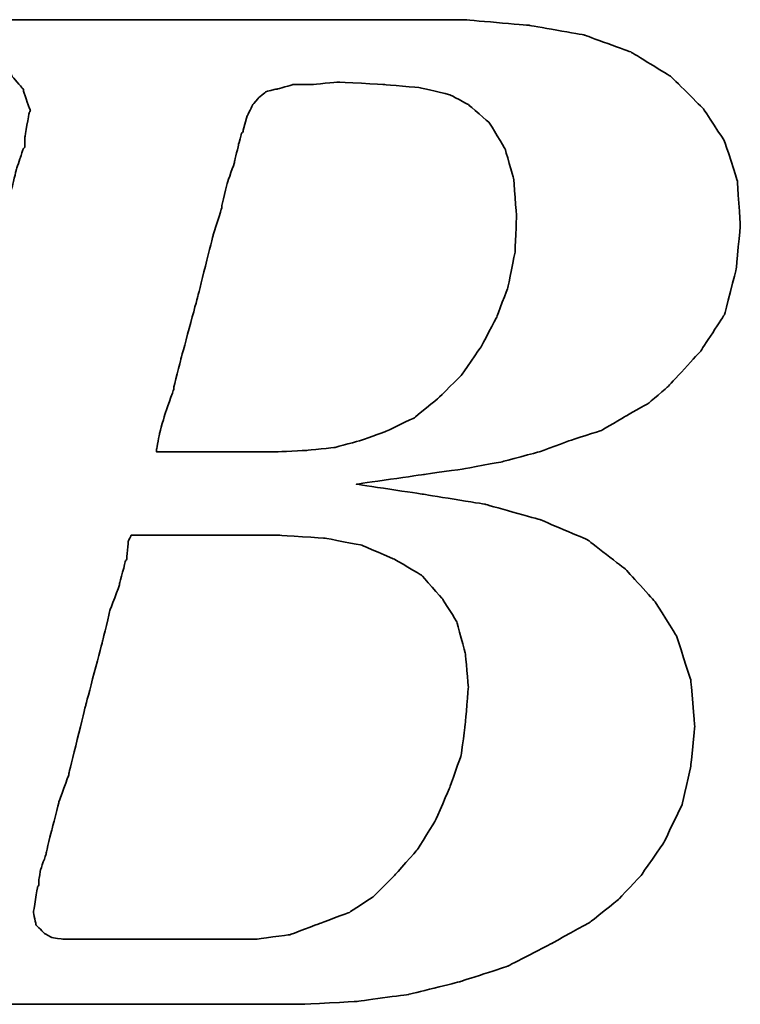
# Model space of a CAD drawing. Header units: millimetres. Extents: x -386 to 3135, y -1989 to 860.
# Tile 469 of 596: x 1711.73 to 1715.15, y -930.18 to -925.51. Entities that reach past the tile are written whole.
import ezdxf

# ---------------------------------------------------------------- set-up
doc = ezdxf.new("R2010")
doc.units = ezdxf.units.MM
doc.layers.add('DIM', color=4, linetype='CONTINUOUS')
doc.layers.add('layer 1', color=7, linetype='CONTINUOUS')

# ---------------------------------------------------------------- blocks, each defined once
blk = doc.blocks.new('TBI MOTION logo(完整正式版)')
at = {"layer": 'layer 1', "color": 22, "lineweight": 35}
for points, knots in [([(-64.65375, -6.86375), (-64.65375, -6.86375), (-64.84375, -7.29625), (-64.84375, -7.29625), (-64.84375, -7.29625), (-64.84375, -7.29625), (-64.86875, -7.34375), (-64.86875, -7.34375), (-64.86875, -7.34375), (-64.86875, -7.34375), (-64.86875, -7.36875), (-64.86875, -7.36875), (-64.86875, -7.36875), (-64.86875, -7.36875), (-65.15375, -7.65375), (-65.15375, -7.65375), (-65.15375, -7.65375), (-65.15375, -7.65375), (-65.17875, -7.65375), (-65.17875, -7.65375), (-65.17875, -7.65375), (-65.17875, -7.65375), (-65.20375, -7.67875), (-65.20375, -7.67875), (-65.20375, -7.67875), (-65.20375, -7.67875), (-65.58875, -7.87125), (-65.58875, -7.87125), (-65.58875, -7.87125), (-65.58875, -7.87125), (-65.63375, -7.87125), (-65.63375, -7.87125), (-65.63375, -7.87125), (-65.63375, -7.87125), (-65.65875, -7.89375), (-65.65875, -7.89375), (-65.65875, -7.89375), (-65.65875, -7.89375), (-66.09375, -7.94375), (-66.09375, -7.94375), (-66.09375, -7.94375), (-66.09375, -7.94375), (-66.11375, -7.94375), (-66.11375, -7.94375), (-66.11375, -7.94375), (-66.11375, -7.94375), (-66.16375, -7.94375), (-66.16375, -7.94375), (-66.16375, -7.94375), (-66.16375, -7.94375), (-66.30875, -7.94375), (-66.30875, -7.94375), (-66.30875, -7.94375), (-66.30875, -7.94375), (-66.69375, -7.94375), (-66.69375, -7.94375), (-66.69375, -7.94375), (-66.69375, -7.94375), (-67.07375, -7.94375), (-67.07375, -7.94375), (-67.07375, -7.94375), (-67.07375, -7.94375), (-67.12375, -7.94375), (-67.12375, -7.94375), (-67.12375, -7.94375), (-67.12375, -7.94375), (-67.12375, -7.96625), (-67.12375, -7.96625), (-67.12375, -7.96625), (-67.12375, -7.96625), (-67.14875, -7.99125), (-67.14875, -7.99125), (-67.14875, -7.99125), (-67.14875, -7.99125), (-67.24375, -8.34875), (-67.24375, -8.34875), (-67.24375, -8.34875), (-67.24375, -8.34875), (-67.31375, -8.68625), (-67.31375, -8.68625), (-67.31375, -8.68625), (-67.31375, -8.68625), (-67.26875, -8.68625), (-67.26875, -8.68625), (-67.26875, -8.68625), (-67.26875, -8.68625), (-67.07375, -8.68625), (-67.07375, -8.68625), (-67.07375, -8.68625), (-67.07375, -8.68625), (-66.54875, -8.68625), (-66.54875, -8.68625), (-66.54875, -8.68625), (-66.54875, -8.68625), (-65.82625, -8.68625), (-65.82625, -8.68625), (-65.82625, -8.68625), (-65.82625, -8.68625), (-65.01375, -8.68625), (-65.01375, -8.68625), (-65.01375, -8.68625), (-65.01375, -8.68625), (-64.05375, -8.68625), (-64.05375, -8.68625), (-64.05375, -8.68625), (-64.05375, -8.68625), (-62.08375, -8.68625), (-62.08375, -8.68625), (-62.08375, -8.68625), (-62.08375, -8.68625), (-60.06875, -8.68625), (-60.06875, -8.68625), (-60.06875, -8.68625), (-60.06875, -8.68625), (-59.10875, -8.68625), (-59.10875, -8.68625), (-59.10875, -8.68625), (-59.10875, -8.68625), (-58.29375, -8.68625), (-58.29375, -8.68625), (-58.29375, -8.68625), (-58.29375, -8.68625), (-57.57375, -8.68625), (-57.57375, -8.68625), (-57.57375, -8.68625), (-57.57375, -8.68625), (-57.04875, -8.68625), (-57.04875, -8.68625), (-57.04875, -8.68625), (-57.04875, -8.68625), (-56.85375, -8.68625), (-56.85375, -8.68625), (-56.85375, -8.68625), (-56.85375, -8.68625), (-56.70875, -8.68625), (-56.70875, -8.68625), (-56.70875, -8.68625), (-56.70875, -8.68625), (-56.61375, -8.68625), (-56.61375, -8.68625), (-56.61375, -8.68625), (-56.61375, -8.68625), (-56.56875, -8.68625), (-56.56875, -8.68625), (-56.56875, -8.68625), (-56.56875, -8.68625), (-55.65375, -8.63875), (-55.65375, -8.63875), (-55.65375, -8.63875), (-55.65375, -8.63875), (-54.76875, -8.51875), (-54.76875, -8.51875), (-54.76875, -8.51875), (-54.76875, -8.51875), (-53.90375, -8.30375), (-53.90375, -8.30375), (-53.90375, -8.30375), (-53.90375, -8.30375), (-53.08875, -8.03875), (-53.08875, -8.03875), (-53.08875, -8.03875), (-53.08875, -8.03875), (-52.34375, -7.65375), (-52.34375, -7.65375), (-52.34375, -7.65375), (-52.34375, -7.65375), (-51.69875, -7.29625), (-51.69875, -7.29625), (-51.69875, -7.29625), (-51.69875, -7.29625), (-51.21875, -6.91125), (-51.21875, -6.91125), (-51.21875, -6.91125), (-51.21875, -6.91125), (-50.83375, -6.50375), (-50.83375, -6.50375), (-50.83375, -6.50375), (-50.83375, -6.50375), (-50.44875, -5.94875), (-50.44875, -5.94875), (-50.44875, -5.94875), (-50.44875, -5.94875), (-50.13875, -5.30375), (-50.13875, -5.30375), (-50.13875, -5.30375), (-50.13875, -5.30375), (-49.99375, -4.65375), (-49.99375, -4.65375), (-49.99375, -4.65375), (-49.99375, -4.65375), (-49.92375, -3.98375), (-49.92375, -3.98375), (-49.92375, -3.98375), (-49.92375, -3.98375), (-49.99375, -3.19374), (-49.99375, -3.19374), (-49.99375, -3.19374), (-49.99375, -3.19374), (-50.23374, -2.44874), (-50.23374, -2.44874), (-50.23374, -2.44874), (-50.23374, -2.44874), (-50.59375, -1.87374), (-50.59375, -1.87374), (-50.59375, -1.87374), (-50.59375, -1.87374), (-51.09875, -1.31874), (-51.09875, -1.31874), (-51.09875, -1.31874), (-51.09875, -1.31874), (-51.74375, -0.81875), (-51.74375, -0.81875), (-51.74375, -0.81875), (-51.74375, -0.81875), (-52.53875, -0.48125), (-52.53875, -0.48125), (-52.53875, -0.48125), (-52.53875, -0.48125), (-53.47375, -0.21875), (-53.47375, -0.21875), (-53.47375, -0.21875), (-53.47375, -0.21875), (-54.52875, -0.04874), (-54.52875, -0.04874), (-54.52875, -0.04874), (-54.52875, -0.04874), (-55.65375, 0.12125), (-55.65375, 0.12125), (-55.65375, 0.12125), (-55.65375, 0.12125), (-54.50375, 0.28624), (-54.50375, 0.28624), (-54.50375, 0.28624), (-54.50375, 0.28624), (-53.83375, 0.38124), (-53.83375, 0.38124), (-53.83375, 0.38124), (-53.83375, 0.38124), (-53.18375, 0.50125), (-53.18375, 0.50125), (-53.18375, 0.50125), (-53.18375, 0.50125), (-52.55875, 0.66874), (-52.55875, 0.66874), (-52.55875, 0.66874), (-52.55875, 0.66874), (-52.03375, 0.86124), (-52.03375, 0.86124), (-52.03375, 0.86124), (-52.03375, 0.86124), (-51.50374, 1.03124), (-51.50374, 1.03124), (-51.50374, 1.03124), (-51.50374, 1.03124), (-51.09875, 1.27125), (-51.09875, 1.27125), (-51.09875, 1.27125), (-51.09875, 1.27125), (-50.71375, 1.48624), (-50.71375, 1.48624), (-50.71375, 1.48624), (-50.71375, 1.48624), (-50.37625, 1.77625), (-50.37625, 1.77625), (-50.37625, 1.77625), (-50.37625, 1.77625), (-49.82375, 2.37625), (-49.82375, 2.37625), (-49.82375, 2.37625), (-49.82375, 2.37625), (-49.41875, 2.99625), (-49.41875, 2.99625), (-49.41875, 2.99625), (-49.41875, 2.99625), (-49.22375, 3.76625), (-49.22375, 3.76625), (-49.22375, 3.76625), (-49.22375, 3.76625), (-49.15375, 4.50874), (-49.15375, 4.50874), (-49.15375, 4.50874), (-49.15375, 4.50874), (-49.20375, 5.25125), (-49.20375, 5.25125), (-49.20375, 5.25125), (-49.20375, 5.25125), (-49.41875, 5.92625), (-49.41875, 5.92625), (-49.41875, 5.92625), (-49.41875, 5.92625), (-49.77875, 6.47625), (-49.77875, 6.47625), (-49.77875, 6.47625), (-49.77875, 6.47625), (-50.33125, 7.02624), (-50.33125, 7.02624), (-50.33125, 7.02624), (-50.33125, 7.02624), (-51.00125, 7.43625), (-51.00125, 7.43625), (-51.00125, 7.43625), (-51.00125, 7.43625), (-51.79375, 7.72625), (-51.79375, 7.72625), (-51.79375, 7.72625), (-51.79375, 7.72625), (-52.72875, 7.89124), (-52.72875, 7.89124), (-52.72875, 7.89124), (-52.72875, 7.89124), (-53.83375, 7.98625), (-53.83375, 7.98625), (-53.83375, 7.98625), (-53.83375, 7.98625), (-53.92875, 7.98625), (-53.92875, 7.98625), (-53.92875, 7.98625), (-53.92875, 7.98625), (-54.26375, 7.98625), (-54.26375, 7.98625), (-54.26375, 7.98625), (-54.26375, 7.98625), (-54.74375, 7.98625), (-54.74375, 7.98625), (-54.74375, 7.98625), (-54.74375, 7.98625), (-55.36875, 7.98625), (-55.36875, 7.98625), (-55.36875, 7.98625), (-55.36875, 7.98625), (-56.13375, 7.98625), (-56.13375, 7.98625), (-56.13375, 7.98625), (-56.13375, 7.98625), (-56.94875, 7.98625), (-56.94875, 7.98625), (-56.94875, 7.98625), (-56.94875, 7.98625), (-58.77625, 7.98625), (-58.77625, 7.98625), (-58.77625, 7.98625), (-58.77625, 7.98625), (-60.59875, 7.98625), (-60.59875, 7.98625), (-60.59875, 7.98625), (-60.59875, 7.98625), (-61.41375, 7.98625), (-61.41375, 7.98625), (-61.41375, 7.98625), (-61.41375, 7.98625), (-62.17875, 7.98625), (-62.17875, 7.98625), (-62.17875, 7.98625), (-62.17875, 7.98625), (-62.80375, 7.98625), (-62.80375, 7.98625), (-62.80375, 7.98625), (-62.80375, 7.98625), (-63.30625, 7.98625), (-63.30625, 7.98625), (-63.30625, 7.98625), (-63.30625, 7.98625), (-63.57375, 7.98625), (-63.57375, 7.98625), (-63.57375, 7.98625), (-63.57375, 7.98625), (-63.57375, 7.96375), (-63.57375, 7.96375), (-63.57375, 7.96375), (-63.57375, 7.96375), (-63.59875, 7.94125), (-63.59875, 7.94125), (-63.59875, 7.94125), (-63.59875, 7.94125), (-63.69375, 7.55625), (-63.69375, 7.55625), (-63.69375, 7.55625), (-63.69375, 7.55625), (-63.76375, 7.24624), (-63.76375, 7.24624), (-63.76375, 7.24624), (-63.76375, 7.24624), (-63.23875, 7.24624), (-63.23875, 7.24624), (-63.23875, 7.24624), (-63.23875, 7.24624), (-62.75875, 7.24624), (-62.75875, 7.24624), (-62.75875, 7.24624), (-62.75875, 7.24624), (-62.61125, 7.24624), (-62.61125, 7.24624), (-62.61125, 7.24624), (-62.61125, 7.24624), (-62.56625, 7.24624), (-62.56625, 7.24624), (-62.56625, 7.24624), (-62.56625, 7.24624), (-62.22875, 7.24624), (-62.22875, 7.24624), (-62.22875, 7.24624), (-62.22875, 7.24624), (-62.20375, 7.24624), (-62.20375, 7.24624), (-62.20375, 7.24624), (-62.20375, 7.24624), (-62.17875, 7.21875), (-62.17875, 7.21875), (-62.17875, 7.21875), (-62.17875, 7.21875), (-61.96375, 7.17125), (-61.96375, 7.17125), (-61.96375, 7.17125), (-61.96375, 7.17125), (-61.72375, 7.12624), (-61.72375, 7.12624), (-61.72375, 7.12624), (-61.72375, 7.12624), (-61.70375, 7.12624), (-61.70375, 7.12624), (-61.70375, 7.12624), (-61.70375, 7.12624), (-61.55875, 7.07624), (-61.55875, 7.07624), (-61.55875, 7.07624), (-61.55875, 7.07624), (-61.50875, 7.07624), (-61.50875, 7.07624), (-61.50875, 7.07624), (-61.50875, 7.07624), (-61.48375, 7.02624), (-61.48375, 7.02624), (-61.48375, 7.02624), (-61.48375, 7.02624), (-61.31875, 6.83375), (-61.31875, 6.83375), (-61.31875, 6.83375), (-61.31875, 6.83375), (-61.29375, 6.81125), (-61.29375, 6.81125), (-61.29375, 6.81125), (-61.29375, 6.81125), (-61.29375, 6.78625), (-61.29375, 6.78625), (-61.29375, 6.78625), (-61.29375, 6.78625), (-61.19875, 6.50124), (-61.19875, 6.50124), (-61.19875, 6.50124), (-61.19875, 6.50124), (-61.17375, 6.45124), (-61.17375, 6.45124), (-61.17375, 6.45124), (-61.17375, 6.45124), (-61.19875, 6.40625), (-61.19875, 6.40625), (-61.19875, 6.40625), (-61.19875, 6.40625), (-61.26875, 5.99624), (-61.26875, 5.99624), (-61.26875, 5.99624), (-61.26875, 5.99624), (-61.26875, 5.85125), (-61.26875, 5.85125), (-61.26875, 5.85125), (-61.26875, 5.85125), (-61.26875, 5.82625), (-61.26875, 5.82625), (-61.26875, 5.82625), (-61.26875, 5.82625), (-61.29375, 5.80625), (-61.29375, 5.80625), (-61.29375, 5.80625), (-61.29375, 5.80625), (-61.34125, 5.66125), (-61.34125, 5.66125), (-61.34125, 5.66125), (-61.34125, 5.66125), (-61.41375, 5.44625), (-61.41375, 5.44625), (-61.41375, 5.44625), (-61.41375, 5.44625), (-61.48375, 5.15625), (-61.48375, 5.15625), (-61.48375, 5.15625), (-61.48375, 5.15625), (-61.58375, 4.82124), (-61.58375, 4.82124), (-61.58375, 4.82124), (-61.58375, 4.82124), (-61.79875, 4.00375), (-61.79875, 4.00375), (-61.79875, 4.00375), (-61.79875, 4.00375), (-62.05875, 2.99625), (-62.05875, 2.99625), (-62.05875, 2.99625), (-62.05875, 2.99625), (-62.34875, 1.91625), (-62.34875, 1.91625), (-62.34875, 1.91625), (-62.34875, 1.91625), (-62.97375, -0.41124), (-62.97375, -0.41124), (-62.97375, -0.41124), (-62.97375, -0.41124), (-63.59875, -2.75875), (-63.59875, -2.75875), (-63.59875, -2.75875), (-63.59875, -2.75875), (-63.88375, -3.86374), (-63.88375, -3.86374), (-63.88375, -3.86374), (-63.88375, -3.86374), (-64.14875, -4.82374), (-64.14875, -4.82374), (-64.14875, -4.82374), (-64.14875, -4.82374), (-64.36375, -5.64125), (-64.36375, -5.64125), (-64.36375, -5.64125), (-64.36375, -5.64125), (-64.43625, -5.97625), (-64.43625, -5.97625), (-64.43625, -5.97625), (-64.43625, -5.97625), (-64.50875, -6.28625), (-64.50875, -6.28625), (-64.50875, -6.28625), (-64.50875, -6.28625), (-64.50875, -6.30875), (-64.50875, -6.30875), (-64.50875, -6.30875), (-64.50875, -6.30875), (-64.57875, -6.50375), (-64.57875, -6.50375), (-64.57875, -6.50375), (-64.57875, -6.50375), (-64.62875, -6.69625), (-64.62875, -6.69625), (-64.62875, -6.69625), (-64.62875, -6.69625), (-64.62875, -6.76875), (-64.62875, -6.76875), (-64.62875, -6.76875), (-64.62875, -6.76875), (-64.62875, -6.81375), (-64.62875, -6.81375), (-64.62875, -6.81375), (-64.62875, -6.81375), (-64.62875, -6.83875), (-64.62875, -6.83875), (-64.62875, -6.83875), (-64.62875, -6.83875), (-64.65375, -6.86375), (-64.65375, -6.86375)], [0, 0, 0, 0, 0.00719424, 0.00719424, 0.00719424, 0.00719425, 0.01438849, 0.01438849, 0.01438849, 0.0143885, 0.02158273, 0.02158273, 0.02158273, 0.02158274, 0.02877698, 0.02877698, 0.02877698, 0.02877699, 0.03597122, 0.03597122, 0.03597122, 0.03597123, 0.04316547, 0.04316547, 0.04316547, 0.04316548, 0.05035971, 0.05035971, 0.05035971, 0.05035972, 0.05755396, 0.05755396, 0.05755396, 0.05755397, 0.0647482, 0.0647482, 0.0647482, 0.06474821, 0.07194245, 0.07194245, 0.07194245, 0.07194246, 0.07913669, 0.07913669, 0.07913669, 0.0791367, 0.08633094, 0.08633094, 0.08633094, 0.08633095, 0.09352518, 0.09352518, 0.09352518, 0.09352519, 0.10071942, 0.10071942, 0.10071942, 0.10071943, 0.10791367, 0.10791367, 0.10791367, 0.10791368, 0.11510791, 0.11510791, 0.11510791, 0.11510792, 0.12230216, 0.12230216, 0.12230216, 0.12230217, 0.1294964, 0.1294964, 0.1294964, 0.12949641, 0.13669065, 0.13669065, 0.13669065, 0.13669066, 0.14388489, 0.14388489, 0.14388489, 0.1438849, 0.15107914, 0.15107914, 0.15107914, 0.15107915, 0.15827338, 0.15827338, 0.15827338, 0.15827339, 0.16546763, 0.16546763, 0.16546763, 0.16546764, 0.17266187, 0.17266187, 0.17266187, 0.17266188, 0.17985612, 0.17985612, 0.17985612, 0.17985613, 0.18705036, 0.18705036, 0.18705036, 0.18705037, 0.1942446, 0.1942446, 0.1942446, 0.19424461, 0.20143885, 0.20143885, 0.20143885, 0.20143886, 0.20863309, 0.20863309, 0.20863309, 0.2086331, 0.21582734, 0.21582734, 0.21582734, 0.21582735, 0.22302158, 0.22302158, 0.22302158, 0.22302159, 0.23021583, 0.23021583, 0.23021583, 0.23021584, 0.23741007, 0.23741007, 0.23741007, 0.23741008, 0.24460432, 0.24460432, 0.24460432, 0.24460433, 0.25179856, 0.25179856, 0.25179856, 0.25179857, 0.25899281, 0.25899281, 0.25899281, 0.25899282, 0.26618705, 0.26618705, 0.26618705, 0.26618706, 0.27338129, 0.27338129, 0.27338129, 0.2733813, 0.28057554, 0.28057554, 0.28057554, 0.28057555, 0.28776978, 0.28776978, 0.28776978, 0.28776979, 0.29496403, 0.29496403, 0.29496403, 0.29496404, 0.30215827, 0.30215827, 0.30215827, 0.30215828, 0.30935252, 0.30935252, 0.30935252, 0.30935253, 0.31654676, 0.31654676, 0.31654676, 0.31654677, 0.32374101, 0.32374101, 0.32374101, 0.32374102, 0.33093525, 0.33093525, 0.33093525, 0.33093526, 0.3381295, 0.3381295, 0.3381295, 0.33812951, 0.34532374, 0.34532374, 0.34532374, 0.34532375, 0.35251799, 0.35251799, 0.35251799, 0.352518, 0.35971223, 0.35971223, 0.35971223, 0.35971224, 0.36690647, 0.36690647, 0.36690647, 0.36690648, 0.37410072, 0.37410072, 0.37410072, 0.37410073, 0.38129496, 0.38129496, 0.38129496, 0.38129497, 0.38848921, 0.38848921, 0.38848921, 0.38848922, 0.39568345, 0.39568345, 0.39568345, 0.39568346, 0.4028777, 0.4028777, 0.4028777, 0.40287771, 0.41007194, 0.41007194, 0.41007194, 0.41007195, 0.41726619, 0.41726619, 0.41726619, 0.4172662, 0.42446043, 0.42446043, 0.42446043, 0.42446044, 0.43165468, 0.43165468, 0.43165468, 0.43165469, 0.43884892, 0.43884892, 0.43884892, 0.43884893, 0.44604317, 0.44604317, 0.44604317, 0.44604318, 0.45323741, 0.45323741, 0.45323741, 0.45323742, 0.46043165, 0.46043165, 0.46043165, 0.46043166, 0.4676259, 0.4676259, 0.4676259, 0.46762591, 0.47482014, 0.47482014, 0.47482014, 0.47482015, 0.48201439, 0.48201439, 0.48201439, 0.4820144, 0.48920863, 0.48920863, 0.48920863, 0.48920864, 0.49640288, 0.49640288, 0.49640288, 0.49640289, 0.50359712, 0.50359712, 0.50359712, 0.50359713, 0.51079137, 0.51079137, 0.51079137, 0.51079138, 0.51798561, 0.51798561, 0.51798561, 0.51798562, 0.52517986, 0.52517986, 0.52517986, 0.52517987, 0.5323741, 0.5323741, 0.5323741, 0.53237411, 0.53956835, 0.53956835, 0.53956835, 0.53956836, 0.54676259, 0.54676259, 0.54676259, 0.5467626, 0.55395683, 0.55395683, 0.55395683, 0.55395684, 0.56115108, 0.56115108, 0.56115108, 0.56115109, 0.56834532, 0.56834532, 0.56834532, 0.56834533, 0.57553957, 0.57553957, 0.57553957, 0.57553958, 0.58273381, 0.58273381, 0.58273381, 0.58273382, 0.58992806, 0.58992806, 0.58992806, 0.58992807, 0.5971223, 0.5971223, 0.5971223, 0.59712231, 0.60431655, 0.60431655, 0.60431655, 0.60431656, 0.61151079, 0.61151079, 0.61151079, 0.6115108, 0.61870504, 0.61870504, 0.61870504, 0.61870505, 0.62589928, 0.62589928, 0.62589928, 0.62589929, 0.63309353, 0.63309353, 0.63309353, 0.63309354, 0.64028777, 0.64028777, 0.64028777, 0.64028778, 0.64748201, 0.64748201, 0.64748201, 0.64748202, 0.65467626, 0.65467626, 0.65467626, 0.65467627, 0.6618705, 0.6618705, 0.6618705, 0.66187051, 0.66906475, 0.66906475, 0.66906475, 0.66906476, 0.67625899, 0.67625899, 0.67625899, 0.676259, 0.68345324, 0.68345324, 0.68345324, 0.68345325, 0.69064748, 0.69064748, 0.69064748, 0.69064749, 0.69784173, 0.69784173, 0.69784173, 0.69784174, 0.70503597, 0.70503597, 0.70503597, 0.70503598, 0.71223022, 0.71223022, 0.71223022, 0.71223023, 0.71942446, 0.71942446, 0.71942446, 0.71942447, 0.72661871, 0.72661871, 0.72661871, 0.72661872, 0.73381295, 0.73381295, 0.73381295, 0.73381296, 0.74100719, 0.74100719, 0.74100719, 0.7410072, 0.74820144, 0.74820144, 0.74820144, 0.74820145, 0.75539568, 0.75539568, 0.75539568, 0.75539569, 0.76258993, 0.76258993, 0.76258993, 0.76258994, 0.76978417, 0.76978417, 0.76978417, 0.76978418, 0.77697842, 0.77697842, 0.77697842, 0.77697843, 0.78417266, 0.78417266, 0.78417266, 0.78417267, 0.79136691, 0.79136691, 0.79136691, 0.79136692, 0.79856115, 0.79856115, 0.79856115, 0.79856116, 0.8057554, 0.8057554, 0.8057554, 0.80575541, 0.81294964, 0.81294964, 0.81294964, 0.81294965, 0.82014388, 0.82014388, 0.82014388, 0.82014389, 0.82733813, 0.82733813, 0.82733813, 0.82733814, 0.83453237, 0.83453237, 0.83453237, 0.83453238, 0.84172662, 0.84172662, 0.84172662, 0.84172663, 0.84892086, 0.84892086, 0.84892086, 0.84892087, 0.85611511, 0.85611511, 0.85611511, 0.85611512, 0.86330935, 0.86330935, 0.86330935, 0.86330936, 0.8705036, 0.8705036, 0.8705036, 0.87050361, 0.87769784, 0.87769784, 0.87769784, 0.87769785, 0.88489209, 0.88489209, 0.88489209, 0.8848921, 0.89208633, 0.89208633, 0.89208633, 0.89208634, 0.89928058, 0.89928058, 0.89928058, 0.89928059, 0.90647482, 0.90647482, 0.90647482, 0.90647483, 0.91366906, 0.91366906, 0.91366906, 0.91366907, 0.92086331, 0.92086331, 0.92086331, 0.92086332, 0.92805755, 0.92805755, 0.92805755, 0.92805756, 0.9352518, 0.9352518, 0.9352518, 0.93525181, 0.94244604, 0.94244604, 0.94244604, 0.94244605, 0.94964029, 0.94964029, 0.94964029, 0.9496403, 0.95683453, 0.95683453, 0.95683453, 0.95683454, 0.96402878, 0.96402878, 0.96402878, 0.96402879, 0.97122302, 0.97122302, 0.97122302, 0.97122303, 0.97841727, 0.97841727, 0.97841727, 0.97841728, 0.98561151, 0.98561151, 0.98561151, 0.98561152, 0.99280576, 0.99280576, 0.99280576, 0.99280577, 1, 1, 1, 1]), ([(-57.50375, 6.35625), (-57.50375, 6.35625), (-57.57375, 6.11625), (-57.57375, 6.11625), (-57.57375, 6.11625), (-57.57375, 6.11625), (-57.57375, 6.09125), (-57.57375, 6.09125), (-57.57375, 6.09125), (-57.57375, 6.09125), (-57.59875, 6.06625), (-57.59875, 6.06625), (-57.59875, 6.06625), (-57.59875, 6.06625), (-57.64875, 5.87625), (-57.64875, 5.87625), (-57.64875, 5.87625), (-57.64875, 5.87625), (-57.71875, 5.58875), (-57.71875, 5.58875), (-57.71875, 5.58875), (-57.71875, 5.58875), (-57.71875, 5.56625), (-57.71875, 5.56625), (-57.71875, 5.56625), (-57.71875, 5.56625), (-57.83875, 5.23125), (-57.83875, 5.23125), (-57.83875, 5.23125), (-57.83875, 5.23125), (-57.93625, 4.82124), (-57.93625, 4.82124), (-57.93625, 4.82124), (-57.93625, 4.82124), (-57.93625, 4.79624), (-57.93625, 4.79624), (-57.93625, 4.79624), (-57.93625, 4.79624), (-58.07875, 4.34125), (-58.07875, 4.34125), (-58.07875, 4.34125), (-58.07875, 4.34125), (-58.34375, 3.28625), (-58.34375, 3.28625), (-58.34375, 3.28625), (-58.34375, 3.28625), (-58.62875, 2.23124), (-58.62875, 2.23124), (-58.62875, 2.23124), (-58.62875, 2.23124), (-58.74875, 1.75125), (-58.74875, 1.75125), (-58.74875, 1.75125), (-58.74875, 1.75125), (-58.74875, 1.72625), (-58.74875, 1.72625), (-58.74875, 1.72625), (-58.74875, 1.72625), (-58.89375, 1.31625), (-58.89375, 1.31625), (-58.89375, 1.31625), (-58.89375, 1.31625), (-58.98875, 0.98124), (-58.98875, 0.98124), (-58.98875, 0.98124), (-58.98875, 0.98124), (-59.03875, 0.71625), (-59.03875, 0.71625), (-59.03875, 0.71625), (-59.03875, 0.71625), (-59.03875, 0.66874), (-59.03875, 0.66874), (-59.03875, 0.66874), (-59.03875, 0.66874), (-58.91875, 0.66874), (-58.91875, 0.66874), (-58.91875, 0.66874), (-58.91875, 0.66874), (-58.53375, 0.66874), (-58.53375, 0.66874), (-58.53375, 0.66874), (-58.53375, 0.66874), (-58.10375, 0.66874), (-58.10375, 0.66874), (-58.10375, 0.66874), (-58.10375, 0.66874), (-57.66875, 0.66874), (-57.66875, 0.66874), (-57.66875, 0.66874), (-57.66875, 0.66874), (-57.33375, 0.66874), (-57.33375, 0.66874), (-57.33375, 0.66874), (-57.33375, 0.66874), (-57.09375, 0.66874), (-57.09375, 0.66874), (-57.09375, 0.66874), (-57.09375, 0.66874), (-56.99875, 0.66874), (-56.99875, 0.66874), (-56.99875, 0.66874), (-56.99875, 0.66874), (-56.49375, 0.69374), (-56.49375, 0.69374), (-56.49375, 0.69374), (-56.49375, 0.69374), (-56.01375, 0.74374), (-56.01375, 0.74374), (-56.01375, 0.74374), (-56.01375, 0.74374), (-55.58375, 0.86124), (-55.58375, 0.86124), (-55.58375, 0.86124), (-55.58375, 0.86124), (-55.17375, 1.00624), (-55.17375, 1.00624), (-55.17375, 1.00624), (-55.17375, 1.00624), (-54.67375, 1.24625), (-54.67375, 1.24625), (-54.67375, 1.24625), (-54.67375, 1.24625), (-54.26375, 1.58124), (-54.26375, 1.58124), (-54.26375, 1.58124), (-54.26375, 1.58124), (-53.87875, 1.96374), (-53.87875, 1.96374), (-53.87875, 1.96374), (-53.87875, 1.96374), (-53.54375, 2.44625), (-53.54375, 2.44625), (-53.54375, 2.44625), (-53.54375, 2.44625), (-53.27875, 2.95125), (-53.27875, 2.95125), (-53.27875, 2.95125), (-53.27875, 2.95125), (-53.08875, 3.45124), (-53.08875, 3.45124), (-53.08875, 3.45124), (-53.08875, 3.45124), (-52.96875, 4.05124), (-52.96875, 4.05124), (-52.96875, 4.05124), (-52.96875, 4.05124), (-52.94375, 4.65125), (-52.94375, 4.65125), (-52.94375, 4.65125), (-52.94375, 4.65125), (-52.99375, 5.30125), (-52.99375, 5.30125), (-52.99375, 5.30125), (-52.99375, 5.30125), (-53.13875, 5.80625), (-53.13875, 5.80625), (-53.13875, 5.80625), (-53.13875, 5.80625), (-53.39875, 6.23625), (-53.39875, 6.23625), (-53.39875, 6.23625), (-53.39875, 6.23625), (-53.75875, 6.54875), (-53.75875, 6.54875), (-53.75875, 6.54875), (-53.75875, 6.54875), (-54.07375, 6.71625), (-54.07375, 6.71625), (-54.07375, 6.71625), (-54.07375, 6.71625), (-54.57375, 6.83375), (-54.57375, 6.83375), (-54.57375, 6.83375), (-54.57375, 6.83375), (-55.17375, 6.88625), (-55.17375, 6.88625), (-55.17375, 6.88625), (-55.17375, 6.88625), (-55.96875, 6.93125), (-55.96875, 6.93125), (-55.96875, 6.93125), (-55.96875, 6.93125), (-56.39875, 6.88625), (-56.39875, 6.88625), (-56.39875, 6.88625), (-56.39875, 6.88625), (-56.42125, 6.88625), (-56.42125, 6.88625), (-56.42125, 6.88625), (-56.42125, 6.88625), (-56.73375, 6.88625), (-56.73375, 6.88625), (-56.73375, 6.88625), (-56.73375, 6.88625), (-56.99875, 6.81125), (-56.99875, 6.81125), (-56.99875, 6.81125), (-56.99875, 6.81125), (-57.02375, 6.81125), (-57.02375, 6.81125), (-57.02375, 6.81125), (-57.02375, 6.81125), (-57.18875, 6.76625), (-57.18875, 6.76625), (-57.18875, 6.76625), (-57.18875, 6.76625), (-57.30875, 6.66625), (-57.30875, 6.66625), (-57.30875, 6.66625), (-57.30875, 6.66625), (-57.40875, 6.54875), (-57.40875, 6.54875), (-57.40875, 6.54875), (-57.40875, 6.54875), (-57.50375, 6.35625), (-57.50375, 6.35625)], [0, 0, 0, 0, 0.01851852, 0.01851852, 0.01851852, 0.01851853, 0.03703704, 0.03703704, 0.03703704, 0.03703705, 0.05555556, 0.05555556, 0.05555556, 0.05555557, 0.07407407, 0.07407407, 0.07407407, 0.07407408, 0.09259259, 0.09259259, 0.09259259, 0.0925926, 0.11111111, 0.11111111, 0.11111111, 0.11111112, 0.12962963, 0.12962963, 0.12962963, 0.12962964, 0.14814815, 0.14814815, 0.14814815, 0.14814816, 0.16666667, 0.16666667, 0.16666667, 0.16666668, 0.18518519, 0.18518519, 0.18518519, 0.1851852, 0.2037037, 0.2037037, 0.2037037, 0.20370371, 0.22222222, 0.22222222, 0.22222222, 0.22222223, 0.24074074, 0.24074074, 0.24074074, 0.24074075, 0.25925926, 0.25925926, 0.25925926, 0.25925927, 0.27777778, 0.27777778, 0.27777778, 0.27777779, 0.2962963, 0.2962963, 0.2962963, 0.29629631, 0.31481481, 0.31481481, 0.31481481, 0.31481482, 0.33333333, 0.33333333, 0.33333333, 0.33333334, 0.35185185, 0.35185185, 0.35185185, 0.35185186, 0.37037037, 0.37037037, 0.37037037, 0.37037038, 0.38888889, 0.38888889, 0.38888889, 0.3888889, 0.40740741, 0.40740741, 0.40740741, 0.40740742, 0.42592593, 0.42592593, 0.42592593, 0.42592594, 0.44444444, 0.44444444, 0.44444444, 0.44444445, 0.46296296, 0.46296296, 0.46296296, 0.46296297, 0.48148148, 0.48148148, 0.48148148, 0.48148149, 0.5, 0.5, 0.5, 0.50000001, 0.51851852, 0.51851852, 0.51851852, 0.51851853, 0.53703704, 0.53703704, 0.53703704, 0.53703705, 0.55555556, 0.55555556, 0.55555556, 0.55555557, 0.57407407, 0.57407407, 0.57407407, 0.57407408, 0.59259259, 0.59259259, 0.59259259, 0.5925926, 0.61111111, 0.61111111, 0.61111111, 0.61111112, 0.62962963, 0.62962963, 0.62962963, 0.62962964, 0.64814815, 0.64814815, 0.64814815, 0.64814816, 0.66666667, 0.66666667, 0.66666667, 0.66666668, 0.68518519, 0.68518519, 0.68518519, 0.6851852, 0.7037037, 0.7037037, 0.7037037, 0.70370371, 0.72222222, 0.72222222, 0.72222222, 0.72222223, 0.74074074, 0.74074074, 0.74074074, 0.74074075, 0.75925926, 0.75925926, 0.75925926, 0.75925927, 0.77777778, 0.77777778, 0.77777778, 0.77777779, 0.7962963, 0.7962963, 0.7962963, 0.79629631, 0.81481481, 0.81481481, 0.81481481, 0.81481482, 0.83333333, 0.83333333, 0.83333333, 0.83333334, 0.85185185, 0.85185185, 0.85185185, 0.85185186, 0.87037037, 0.87037037, 0.87037037, 0.87037038, 0.88888889, 0.88888889, 0.88888889, 0.8888889, 0.90740741, 0.90740741, 0.90740741, 0.90740742, 0.92592593, 0.92592593, 0.92592593, 0.92592594, 0.94444444, 0.94444444, 0.94444444, 0.94444445, 0.96296296, 0.96296296, 0.96296296, 0.96296297, 0.98148148, 0.98148148, 0.98148148, 0.98148149, 1, 1, 1, 1]), ([(-61.03125, -6.57375), (-61.03125, -6.57375), (-61.03125, -6.67125), (-61.03125, -6.67125), (-61.03125, -6.67125), (-61.03125, -6.67125), (-61.05375, -6.69625), (-61.05375, -6.69625), (-61.05375, -6.69625), (-61.05375, -6.69625), (-61.12375, -7.12875), (-61.12375, -7.12875), (-61.12375, -7.12875), (-61.12375, -7.12875), (-61.07875, -7.34375), (-61.07875, -7.34375), (-61.07875, -7.34375), (-61.07875, -7.34375), (-60.93375, -7.48875), (-60.93375, -7.48875), (-60.93375, -7.48875), (-60.93375, -7.48875), (-60.81375, -7.55625), (-60.81375, -7.55625), (-60.81375, -7.55625), (-60.81375, -7.55625), (-60.62375, -7.58375), (-60.62375, -7.58375), (-60.62375, -7.58375), (-60.62375, -7.58375), (-60.30875, -7.58375), (-60.30875, -7.58375), (-60.30875, -7.58375), (-60.30875, -7.58375), (-59.97375, -7.58375), (-59.97375, -7.58375), (-59.97375, -7.58375), (-59.97375, -7.58375), (-59.87875, -7.58375), (-59.87875, -7.58375), (-59.87875, -7.58375), (-59.87875, -7.58375), (-59.63625, -7.58375), (-59.63625, -7.58375), (-59.63625, -7.58375), (-59.63625, -7.58375), (-58.96875, -7.58375), (-58.96875, -7.58375), (-58.96875, -7.58375), (-58.96875, -7.58375), (-58.29375, -7.58375), (-58.29375, -7.58375), (-58.29375, -7.58375), (-58.29375, -7.58375), (-58.05375, -7.58375), (-58.05375, -7.58375), (-58.05375, -7.58375), (-58.05375, -7.58375), (-57.98375, -7.58375), (-57.98375, -7.58375), (-57.98375, -7.58375), (-57.98375, -7.58375), (-57.35875, -7.58375), (-57.35875, -7.58375), (-57.35875, -7.58375), (-57.35875, -7.58375), (-56.78375, -7.50875), (-56.78375, -7.50875), (-56.78375, -7.50875), (-56.78375, -7.50875), (-56.27875, -7.31875), (-56.27875, -7.31875), (-56.27875, -7.31875), (-56.27875, -7.31875), (-55.77375, -7.12875), (-55.77375, -7.12875), (-55.77375, -7.12875), (-55.77375, -7.12875), (-55.36875, -6.86375), (-55.36875, -6.86375), (-55.36875, -6.86375), (-55.36875, -6.86375), (-55.00875, -6.50375), (-55.00875, -6.50375), (-55.00875, -6.50375), (-55.00875, -6.50375), (-54.62375, -6.06875), (-54.62375, -6.06875), (-54.62375, -6.06875), (-54.62375, -6.06875), (-54.31375, -5.56875), (-54.31375, -5.56875), (-54.31375, -5.56875), (-54.31375, -5.56875), (-54.07375, -5.01625), (-54.07375, -5.01625), (-54.07375, -5.01625), (-54.07375, -5.01625), (-53.87875, -4.46374), (-53.87875, -4.46374), (-53.87875, -4.46374), (-53.87875, -4.46374), (-53.80875, -3.91375), (-53.80875, -3.91375), (-53.80875, -3.91375), (-53.80875, -3.91375), (-53.75875, -3.31375), (-53.75875, -3.31375), (-53.75875, -3.31375), (-53.75875, -3.31375), (-53.80875, -2.75875), (-53.80875, -2.75875), (-53.80875, -2.75875), (-53.80875, -2.75875), (-53.95375, -2.20875), (-53.95375, -2.20875), (-53.95375, -2.20875), (-53.95375, -2.20875), (-54.19375, -1.82625), (-54.19375, -1.82625), (-54.19375, -1.82625), (-54.19375, -1.82625), (-54.55375, -1.41875), (-54.55375, -1.41875), (-54.55375, -1.41875), (-54.55375, -1.41875), (-55.00875, -1.15125), (-55.00875, -1.15125), (-55.00875, -1.15125), (-55.00875, -1.15125), (-55.56125, -0.91375), (-55.56125, -0.91375), (-55.56125, -0.91375), (-55.56125, -0.91375), (-56.18125, -0.79375), (-56.18125, -0.79375), (-56.18125, -0.79375), (-56.18125, -0.79375), (-56.94875, -0.74374), (-56.94875, -0.74374), (-56.94875, -0.74374), (-56.94875, -0.74374), (-56.99875, -0.74374), (-56.99875, -0.74374), (-56.99875, -0.74374), (-56.99875, -0.74374), (-57.09375, -0.74374), (-57.09375, -0.74374), (-57.09375, -0.74374), (-57.09375, -0.74374), (-57.38375, -0.74374), (-57.38375, -0.74374), (-57.38375, -0.74374), (-57.38375, -0.74374), (-57.76875, -0.74374), (-57.76875, -0.74374), (-57.76875, -0.74374), (-57.76875, -0.74374), (-58.24625, -0.74374), (-58.24625, -0.74374), (-58.24625, -0.74374), (-58.24625, -0.74374), (-58.72875, -0.74374), (-58.72875, -0.74374), (-58.72875, -0.74374), (-58.72875, -0.74374), (-59.20875, -0.74374), (-59.20875, -0.74374), (-59.20875, -0.74374), (-59.20875, -0.74374), (-59.46875, -0.74374), (-59.46875, -0.74374), (-59.46875, -0.74374), (-59.46875, -0.74374), (-59.51625, -0.83875), (-59.51625, -0.83875), (-59.51625, -0.83875), (-59.51625, -0.83875), (-59.54375, -1.15125), (-59.54375, -1.15125), (-59.54375, -1.15125), (-59.54375, -1.15125), (-59.56375, -1.17874), (-59.56375, -1.17874), (-59.56375, -1.17874), (-59.56375, -1.17874), (-59.66375, -1.55875), (-59.66375, -1.55875), (-59.66375, -1.55875), (-59.66375, -1.55875), (-59.66375, -1.58375), (-59.66375, -1.58375), (-59.66375, -1.58375), (-59.66375, -1.58375), (-59.82875, -2.01874), (-59.82875, -2.01874), (-59.82875, -2.01874), (-59.82875, -2.01874), (-59.94875, -2.52125), (-59.94875, -2.52125), (-59.94875, -2.52125), (-59.94875, -2.52125), (-60.23875, -3.62375), (-60.23875, -3.62375), (-60.23875, -3.62375), (-60.23875, -3.62375), (-60.52375, -4.77624), (-60.52375, -4.77624), (-60.52375, -4.77624), (-60.52375, -4.77624), (-60.52375, -4.79874), (-60.52375, -4.79874), (-60.52375, -4.79874), (-60.52375, -4.79874), (-60.69125, -5.25375), (-60.69125, -5.25375), (-60.69125, -5.25375), (-60.69125, -5.25375), (-60.81375, -5.73625), (-60.81375, -5.73625), (-60.81375, -5.73625), (-60.81375, -5.73625), (-60.90875, -6.11875), (-60.90875, -6.11875), (-60.90875, -6.11875), (-60.90875, -6.11875), (-60.90875, -6.14375), (-60.90875, -6.14375), (-60.90875, -6.14375), (-60.90875, -6.14375), (-61.00375, -6.40875), (-61.00375, -6.40875), (-61.00375, -6.40875), (-61.00375, -6.40875), (-61.03125, -6.57375), (-61.03125, -6.57375)], [0, 0, 0, 0, 0.01694915, 0.01694915, 0.01694915, 0.01694916, 0.03389831, 0.03389831, 0.03389831, 0.03389832, 0.05084746, 0.05084746, 0.05084746, 0.05084747, 0.06779661, 0.06779661, 0.06779661, 0.06779662, 0.08474576, 0.08474576, 0.08474576, 0.08474577, 0.10169492, 0.10169492, 0.10169492, 0.10169493, 0.11864407, 0.11864407, 0.11864407, 0.11864408, 0.13559322, 0.13559322, 0.13559322, 0.13559323, 0.15254237, 0.15254237, 0.15254237, 0.15254238, 0.16949153, 0.16949153, 0.16949153, 0.16949154, 0.18644068, 0.18644068, 0.18644068, 0.18644069, 0.20338983, 0.20338983, 0.20338983, 0.20338984, 0.22033898, 0.22033898, 0.22033898, 0.22033899, 0.23728814, 0.23728814, 0.23728814, 0.23728815, 0.25423729, 0.25423729, 0.25423729, 0.2542373, 0.27118644, 0.27118644, 0.27118644, 0.27118645, 0.28813559, 0.28813559, 0.28813559, 0.2881356, 0.30508475, 0.30508475, 0.30508475, 0.30508476, 0.3220339, 0.3220339, 0.3220339, 0.32203391, 0.33898305, 0.33898305, 0.33898305, 0.33898306, 0.3559322, 0.3559322, 0.3559322, 0.35593221, 0.37288136, 0.37288136, 0.37288136, 0.37288137, 0.38983051, 0.38983051, 0.38983051, 0.38983052, 0.40677966, 0.40677966, 0.40677966, 0.40677967, 0.42372881, 0.42372881, 0.42372881, 0.42372882, 0.44067797, 0.44067797, 0.44067797, 0.44067798, 0.45762712, 0.45762712, 0.45762712, 0.45762713, 0.47457627, 0.47457627, 0.47457627, 0.47457628, 0.49152542, 0.49152542, 0.49152542, 0.49152543, 0.50847458, 0.50847458, 0.50847458, 0.50847459, 0.52542373, 0.52542373, 0.52542373, 0.52542374, 0.54237288, 0.54237288, 0.54237288, 0.54237289, 0.55932203, 0.55932203, 0.55932203, 0.55932204, 0.57627119, 0.57627119, 0.57627119, 0.5762712, 0.59322034, 0.59322034, 0.59322034, 0.59322035, 0.61016949, 0.61016949, 0.61016949, 0.6101695, 0.62711864, 0.62711864, 0.62711864, 0.62711865, 0.6440678, 0.6440678, 0.6440678, 0.64406781, 0.66101695, 0.66101695, 0.66101695, 0.66101696, 0.6779661, 0.6779661, 0.6779661, 0.67796611, 0.69491525, 0.69491525, 0.69491525, 0.69491526, 0.71186441, 0.71186441, 0.71186441, 0.71186442, 0.72881356, 0.72881356, 0.72881356, 0.72881357, 0.74576271, 0.74576271, 0.74576271, 0.74576272, 0.76271186, 0.76271186, 0.76271186, 0.76271187, 0.77966102, 0.77966102, 0.77966102, 0.77966103, 0.79661017, 0.79661017, 0.79661017, 0.79661018, 0.81355932, 0.81355932, 0.81355932, 0.81355933, 0.83050847, 0.83050847, 0.83050847, 0.83050848, 0.84745763, 0.84745763, 0.84745763, 0.84745764, 0.86440678, 0.86440678, 0.86440678, 0.86440679, 0.88135593, 0.88135593, 0.88135593, 0.88135594, 0.89830508, 0.89830508, 0.89830508, 0.89830509, 0.91525424, 0.91525424, 0.91525424, 0.91525425, 0.93220339, 0.93220339, 0.93220339, 0.9322034, 0.94915254, 0.94915254, 0.94915254, 0.94915255, 0.96610169, 0.96610169, 0.96610169, 0.9661017, 0.98305085, 0.98305085, 0.98305085, 0.98305086, 1, 1, 1, 1])]:
    blk.add_open_spline(points, degree=3, knots=knots, dxfattribs=at)

msp = doc.modelspace()

# ---------------------------------------------------------------- block references
at = {"layer": 'DIM', "color": 7, "xscale": 0.2802190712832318, "yscale": 0.2802190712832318, "zscale": 0.2802190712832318}
msp.add_blockref('TBI MOTION logo(完整正式版)', (1728.9261, -927.7467), dxfattribs=at)

doc.saveas('drawing.dxf')
